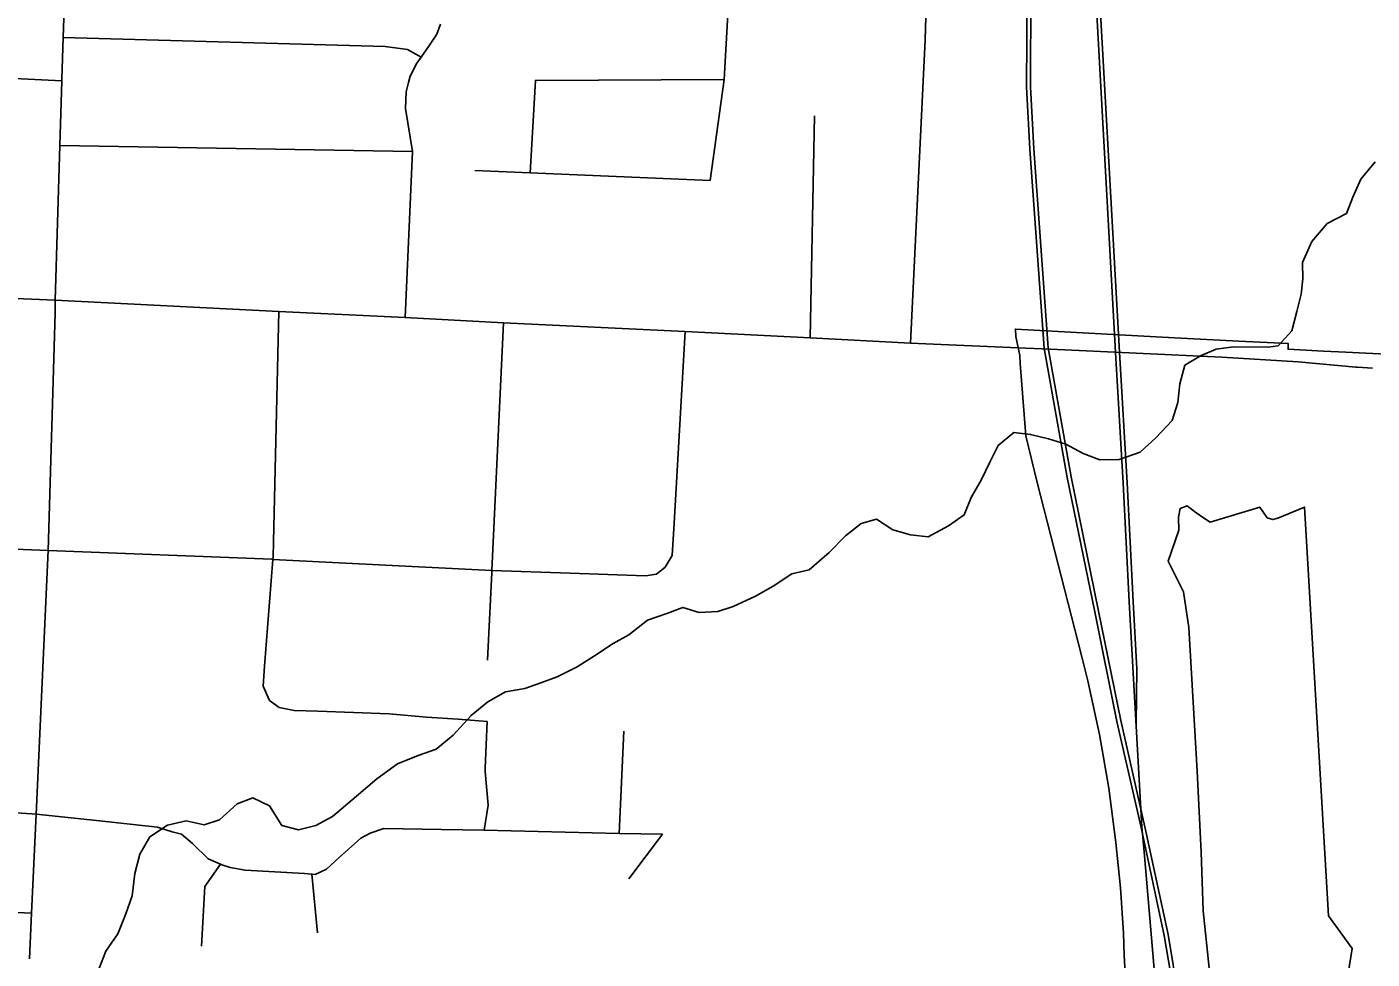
# Model space of a CAD drawing. Extents: x 114843 to 284848, y 317643 to 566895.
# Drawn here: x 202008 to 206343, y 430914 to 433917 of the extents above; entities that cross this region are included whole.
import ezdxf

# ---------------------------------------------------------------- set-up
doc = ezdxf.new("R2010")
doc.units = 0
for name, color, linetype in [('GM_X_City_Street', 7, 'Continuous'), ('GM_X_Corporation', 7, 'Continuous'), ('GM_X_Minor_Lake', 7, 'Continuous'), ('GM_X_Minor_River', 7, 'Continuous'), ('GM_X_Rail_Line', 7, 'Continuous'), ('GM_X_State_Route', 7, 'Continuous')]:
    doc.layers.add(name, color=color, linetype=linetype)

msp = doc.modelspace()

# ---------------------------------------------------------------- linework, layer by layer
at = {"layer": 'GM_X_City_Street'}
for p, q in [((204532.9, 432915.6), (204546.8, 433630.2)), ((202114.3, 433534.5), (203250.6, 433515.7)), ((203485.3, 431528.5), (203491.5, 431678.8)), ((203916.4, 431318.9), (203931.5, 431647.6)), ((203947.8, 431172.6), (204056.2, 431315.8)), ((202944.9, 430998.8), (202926.1, 431187.6))]:
    msp.add_line(p, q, dxfattribs=at)
for points in [[(204855.9, 432898), (204903, 433875.2), (204913.4, 434243.5), (204937.8, 434757.8), (204958.4, 435275.8), (205056.5, 437474.9)], [(202038.1, 431381.1), (202077, 432229.8), (202098.9, 432994.5), (202099.5, 433036.9), (202114.3, 433534.5), (202120.3, 433742.8), (202120.4, 433748.8), (202125.1, 433883.1), (202133.7, 434133.7), (202145.5, 434477.4), (202146.3, 434502.7), (202151.7, 434658.7)], [(202133.7, 434133.7), (202994, 434105.3), (203048, 434107.1), (203086.1, 434123.1), (203148.2, 434153), (203202.8, 434188.2), (203290.6, 434244.8), (203342.7, 434280.8), (203380.8, 434290.7), (203428.8, 434298.5), (203847.3, 434331.2), (203974.4, 434324.6), (204026.9, 434311.9), (204077.6, 434278.6), (204207.5, 434150.6), (204256.6, 434079.9), (204270.1, 434029.5), (204268.6, 433977.2), (204255.3, 433747.1), (204209.9, 433422.7)], [(203226.7, 432980.8), (203250.6, 433515.7), (203228.4, 433653.7), (203230.6, 433707.8), (203237.9, 433737.9), (203242.8, 433757.9), (203265, 433799.9), (203278.9, 433820), (203305.2, 433858), (203329.3, 433894), (203341.4, 433926)], [(202125.1, 433883.1), (203163.1, 433854.3), (203235.1, 433844.1), (203278.9, 433820)], [(200989.5, 433799.9), (201553.5, 433771.4), (202120.3, 433742.8)], [(203629.7, 433447.2), (203646.9, 433744.8), (204255.3, 433747.1)], [(203451.8, 433454.7), (203629.7, 433447.2), (204209.9, 433422.7)], [(202789.5, 431746.8), (202769.7, 431793), (202773.9, 431857.1), (202800.7, 432201.6), (202801.2, 432207.8), (202803, 432259.4), (202820.3, 433000.5)], [(203492.2, 431877.3), (203505.9, 432159), (203506.2, 432165.8), (203543.7, 432963.1)], [(204065.5, 432176.4), (204087.6, 432214.4), (204094, 432318.6), (204129.1, 432935.3)], [(201507.9, 432253), (202077, 432229.8), (202797.1, 432201.8), (202800.7, 432201.6), (203506.2, 432165.8), (203758.6, 432157), (204001.3, 432148.5), (204037.4, 432154.4), (204065.5, 432176.4)], [(202789.5, 431746.8), (202821.4, 431724.7), (202869.4, 431714.5), (202945.5, 431712.4), (203175.5, 431703.7), (203295.5, 431693.4), (203397.5, 431687.1), (203491.5, 431678.8)], [(203482.2, 431328.7), (203494.5, 431410.2), (203484.9, 431518.5), (203485.3, 431528.5)], [(201486.2, 431413.9), (202025.1, 431382), (202038.1, 431381.1), (202232, 431360), (202428.5, 431338.5), (202476.2, 431323.4), (202506, 431316.7), (202541.3, 431285.8), (202592.2, 431236.5), (202632.1, 431219.1), (202635.7, 431217.5), (202663.5, 431208.9), (202711.3, 431199.8), (202903.1, 431189.4), (202926.1, 431187.6), (202937, 431186.7), (202973.4, 431203.9), (203014.3, 431241.1), (203083.8, 431303.6), (203114.2, 431319), (203158.5, 431334), (203344.5, 431331.8), (203482.2, 431328.7), (203916.4, 431318.9), (204056.2, 431315.8)], [(202016.3, 430915.1), (202023.1, 431061.4), (202038.1, 431381.1)], [(202570.6, 430955.7), (202581.3, 431148.1), (202632.1, 431219.1)], [(200879.1, 431116.3), (201472.4, 431087.8), (202023.1, 431061.4)]]:
    msp.add_lwpolyline(points, dxfattribs=at)
at = {"layer": 'GM_X_Corporation'}
for points in [[(206409.9, 432861.6), (206259.1, 432869.2), (206186.6, 432872.8), (206072.4, 432878.5), (206073.3, 432896.8), (205914.2, 432904.6), (205706.6, 432914.8), (205194.1, 432943.5), (205195.5, 432919.7), (205207.7, 432858.6), (205209.7, 432832.7), (205227.2, 432599.7), (205263.9, 432449.6), (205407.9, 431887.8), (205427.7, 431810.1), (205465.1, 431637.8), (205495.2, 431464), (205518, 431289), (205532.8, 431143.7), (205542, 430997.8), (205544.5, 430924.9), (205547.8, 430868.8)], [(205547.8, 430868.8), (205544.5, 430924.9), (205542, 430997.8), (205532.8, 431143.7), (205518, 431289), (205495.2, 431464), (205465.1, 431637.8), (205427.7, 431810.1), (205407.9, 431887.8), (205263.9, 432449.6), (205227.2, 432599.7), (205209.7, 432832.7), (205207.7, 432858.6), (205195.5, 432919.7), (205194.1, 432943.5), (205706.6, 432914.8), (205914.2, 432904.6), (206073.3, 432896.8), (206072.4, 432878.5), (206186.6, 432872.8), (206259.1, 432869.2), (206409.9, 432861.6)]]:
    msp.add_lwpolyline(points, dxfattribs=at)
at = {"layer": 'GM_X_Minor_Lake'}
for points in [[(206039.3, 432334.2), (206023.2, 432329.9), (206005.3, 432335.6), (205981.5, 432369.9), (205821.1, 432321), (205793.2, 432339.3), (205771.3, 432355.5), (205747.4, 432373.7), (205725.3, 432365.8), (205719.2, 432337.8), (205720.9, 432295.7), (205686.2, 432195.6), (205735.7, 432097), (205753, 431982.5), (205780.1, 431518.9), (205792.5, 431258), (205799.3, 431069.4), (205820, 430864.6)], [(206051, 430347.3), (206185.7, 430364.9), (206278.9, 430948.2), (206203, 431052.6), (206125.4, 432370.1), (206039.3, 432334.2)]]:
    msp.add_lwpolyline(points, dxfattribs=at)
at = {"layer": 'GM_X_Minor_River'}
for points in [[(206353.5, 433482.4), (206307.4, 433426.3), (206281.3, 433368.2), (206261.2, 433316.1), (206199.1, 433284.2), (206148.9, 433226.2), (206118.8, 433158.1), (206120.7, 433105.9), (206114.6, 433055.8), (206100.5, 432999.7), (206084.4, 432937.6), (206040.8, 432889)], [(202239.9, 430881.6), (202262.2, 430939.6), (202300.6, 430995.5), (202327, 431059.5), (202347.4, 431117.5), (202355.9, 431189.7), (202372.3, 431251.7), (202404.6, 431307.7), (202460.9, 431345.3), (202521, 431358.9), (202579, 431346.5), (202629.1, 431362.1), (202685.5, 431413.9), (202735.6, 431433.5), (202789.5, 431407.1), (202829.1, 431344.6), (202883.1, 431330.1), (202939.2, 431343.7), (202993.4, 431373.4), (203069.9, 431439.1), (203136.3, 431494.7), (203202.6, 431542.4), (203268.8, 431569.9), (203327, 431589.6), (203381.3, 431635.3), (203439.7, 431699), (203494, 431742.8), (203550.3, 431774.4), (203612.4, 431786), (203664.5, 431803.7), (203716.7, 431823.3), (203780.9, 431855), (203837.2, 431890.6), (203897.4, 431930.3), (203947.7, 431958), (204008, 432005.7), (204070.2, 432027.3), (204122.3, 432047), (204174.3, 432030.5), (204234.3, 432034.1), (204284.4, 432049.7), (204356.7, 432083.3), (204412.9, 432115), (204473.2, 432154.6), (204529.3, 432168.3), (204593.7, 432223.9), (204646.1, 432277.7), (204696.4, 432317.4), (204746.5, 432331.1), (204798.3, 432296.6), (204856.2, 432280.1), (204912.2, 432273.7), (204978.5, 432309.3), (205028.8, 432345), (205051.1, 432401), (205083.5, 432456.9), (205111.9, 432514.9), (205138.2, 432568.9), (205188.5, 432610.6), (205242.5, 432604.2), (205300.4, 432589.7), (205356.4, 432573.2), (205412.2, 432542.7), (205466.1, 432522.3), (205528.2, 432523.8), (205596.4, 432547.4), (205646.7, 432593.1), (205699.1, 432648.9), (205717.4, 432706.9), (205723.8, 432767.1), (205740.2, 432827.1), (205790.4, 432856.8), (205840.6, 432878.5), (205896.7, 432886.1), (206008.7, 432885.3), (206040.8, 432889)]]:
    msp.add_lwpolyline(points, dxfattribs=at)
at = {"layer": 'GM_X_Rail_Line'}
for points in [[(205583.1, 431671), (205585.7, 431849), (205573.6, 432065.3), (205554.2, 432448), (205529, 432868.6), (205459.9, 434115.5), (205414.9, 434868.2), (205403.8, 435084.1), (205399.5, 435133.2), (205379.1, 435442.2), (205323, 436528.7), (205294.4, 436985.8), (205272.4, 437135.4)], [(205648.3, 430792.9), (205608.9, 431259.2), (205601.7, 431339.7), (205561, 432064.6), (205541.6, 432447.3), (205516.4, 432867.9), (205447.3, 434114.8)], [(205707.2, 430789.1), (205673.4, 430990.2), (205599.3, 431337.7), (205521, 431679.4), (205449.6, 432032.6), (205361, 432465.6), (205286.7, 432881.9), (205240.7, 433523.6), (205230, 433724.1), (205231.3, 434032.7)], [(205719.7, 430790.7), (205685.7, 430992.5), (205611.5, 431340.4), (205533.3, 431682.1), (205461.9, 432035.1), (205373.3, 432467.9), (205299.1, 432883.5), (205253.3, 433524.4), (205242.6, 433724.4), (205243.9, 434032.1)]]:
    msp.add_lwpolyline(points, dxfattribs=at)
at = {"layer": 'GM_X_State_Route'}
for points in [[(200955.9, 433092), (201103.5, 433084.4), (201538.6, 433060.7), (202099.5, 433036.9), (202820.3, 433000.5), (203226.7, 432980.8), (203543.7, 432963.1), (204129.1, 432935.3), (204532.9, 432915.6), (204855.9, 432898), (205227.1, 432882.1)], [(205227.1, 432882.1), (205306.6, 432878.7), (205859.4, 432853.5), (206105, 432837.5), (206290.8, 432821.2)], [(206290.8, 432821.2), (206296.1, 432820.7), (206344.3, 432817.6)]]:
    msp.add_lwpolyline(points, dxfattribs=at)

doc.saveas('drawing.dxf')
